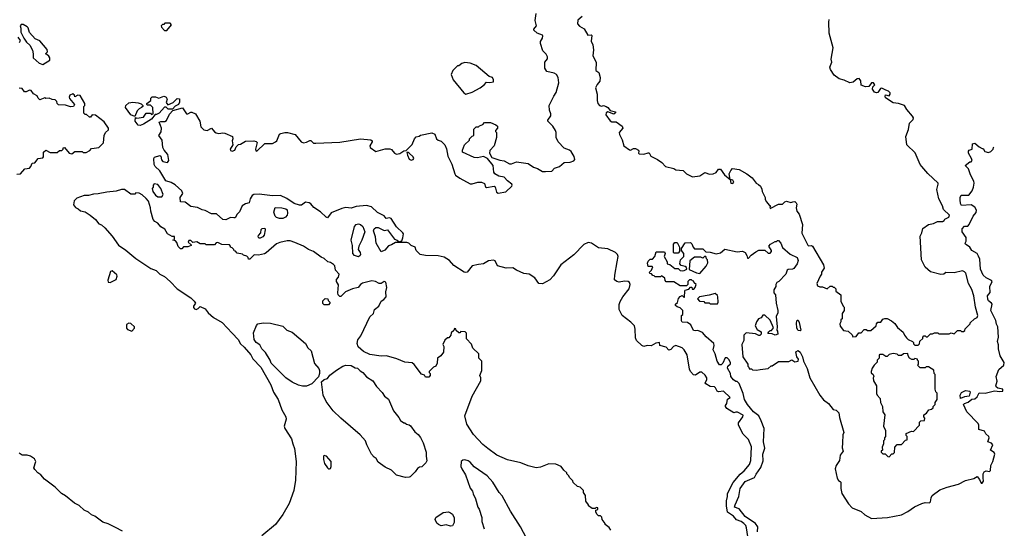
# Model space of a CAD drawing. Extents: x 1861455 to 2058065, y 200073 to 437907.
# Tile 568 of 574: x 2013621 to 2023139, y 406659 to 411575. Entities that reach past the tile are written whole.
import ezdxf

# ---------------------------------------------------------------- set-up
doc = ezdxf.new("R2010")
doc.units = 0

msp = doc.modelspace()

# ---------------------------------------------------------------- linework, layer by layer
at = {"layer": '0CON05XD'}
for points in [[(2015690, 409660), (2015658.4, 409661.6), (2015615, 409641.1), (2015585, 409644.6), (2015525, 409699.6), (2015475, 409698.5), (2015415, 409732.2), (2015385, 409736.2), (2015340.4, 409760.4), (2015275, 409768.2), (2015222.2, 409812.3), (2015175.6, 409815.6), (2015172.5, 409855), (2015198.4, 409895), (2015189.9, 409919.9), (2015125, 409978.5), (2015085, 410001.1), (2015035, 410016.7), (2014975.3, 410115.3), (2014931.9, 410155), (2014921.4, 410175), (2014916.7, 410235), (2014925, 410246), (2014975, 410263.3), (2014985, 410257.5), (2014991.2, 410221.2), (2015004.7, 410204.7), (2015050, 410195), (2015061.9, 410215), (2015053, 410273), (2015017.5, 410315), (2015005, 410340), (2014999.3, 410409.3), (2014966.7, 410455), (2014987.8, 410492.2), (2014990.8, 410525), (2014981.9, 410551.9), (2014970, 410585), (2014985, 410591.2), (2015025, 410592), (2015040.3, 410599.7), (2015068.8, 410661.2), (2015101.7, 410698.3), (2015195, 410723.3), (2015235, 410665.6), (2015246.3, 410663.7), (2015275, 410680.8), (2015285, 410680.8), (2015320, 410665), (2015364, 410595), (2015370.8, 410540.8), (2015401.9, 410511.9), (2015435, 410505.6), (2015475, 410526.7), (2015505, 410490), (2015521.2, 410481.2), (2015545, 410473.8), (2015585, 410481.2), (2015605, 410478), (2015677.5, 410445), (2015682.5, 410425), (2015673.8, 410405), (2015682, 410365), (2015657.1, 410325), (2015660.4, 410310.4), (2015674.6, 410304.6), (2015700, 410315), (2015714.2, 410345.8), (2015735, 410370), (2015755, 410373.3), (2015805, 410400), (2015885, 410403.8), (2015908.3, 410398.3), (2015917, 410387), (2015902, 410325), (2015905, 410307.5), (2015915, 410304), (2015990.5, 410379.5), (2016065, 410378.8), (2016095, 410393.8), (2016105.6, 410404.4), (2016133, 410467), (2016145, 410476), (2016185, 410485.7), (2016210, 410485), (2016285, 410466.2), (2016343.3, 410395), (2016365, 410386.2), (2016395, 410390), (2016425, 410407.5), (2016436.1, 410406.1), (2016462.3, 410382.3), (2016485, 410381.2), (2016715, 410391.2), (2016915, 410424.2), (2017015, 410414), (2017028, 410405), (2017028.1, 410395), (2017006, 410355), (2017008.8, 410338.8), (2017065, 410300), (2017154.1, 410325.9), (2017197.7, 410327.7), (2017215, 410320), (2017245, 410286.2), (2017265, 410276.7), (2017295, 410283.3), (2017335, 410306.7), (2017358.3, 410311.7), (2017415, 410370), (2017437.5, 410425), (2017455, 410442.5), (2017481.7, 410448.3), (2017495, 410460), (2017605, 410480), (2017635, 410470), (2017650, 410425), (2017665, 410410), (2017695, 410400), (2017730, 410365), (2017746.1, 410326.1), (2017759.4, 410255), (2017797.8, 410177.8), (2017828.1, 410085), (2017835, 410071.4), (2017875, 410044.5), (2017975, 409989.1), (2017995, 409988.1), (2018050, 410005), (2018085, 410004.2), (2018115, 409993.3), (2018125, 409960), (2018133.6, 409953.6), (2018207, 409967), (2018218.8, 409958.8), (2018229.3, 409909.3), (2018245, 409897.5), (2018319.5, 409910.5), (2018377.5, 409965), (2018382.5, 409975), (2018377.5, 409985), (2018336.1, 410016.1), (2018305, 410052.5), (2018253, 410063), (2018214, 410084), (2018205, 410100), (2018197.1, 410165), (2018143.2, 410233.2), (2018105, 410252.5), (2018045, 410241.4), (2018013.4, 410243.4), (2017902.5, 410295), (2017900, 410315), (2017920, 410365), (2017968.3, 410411.7), (2017970, 410425), (2017995, 410450), (2018010, 410455), (2018011.7, 410518.3), (2018035, 410540), (2018055, 410540), (2018065, 410550), (2018098.3, 410561.7), (2018115, 410580), (2018171.7, 410581.7), (2018225, 410560), (2018240, 410545), (2018240, 410525), (2018220, 410505), (2018220, 410495), (2018230, 410485), (2018230, 410435), (2018207.5, 410355), (2018165, 410310), (2018162.5, 410285), (2018185, 410242.5), (2018262.5, 410217.5), (2018305, 410210), (2018355, 410182.5), (2018376.7, 410183.3), (2018425, 410200), (2018536.4, 410186.4), (2018588.8, 410148.8), (2018625, 410137.5), (2018675, 410107.5), (2018705, 410106.7), (2018765, 410111.4), (2018791.3, 410138.7), (2018840, 410155), (2018885, 410194.3), (2018942.6, 410197.4), (2018978.3, 410211.7), (2018987.6, 410222.4), (2018982.3, 410252.3), (2018951.3, 410301.3), (2018935, 410314.7), (2018885, 410333.8), (2018827.5, 410395), (2018806.2, 410435), (2018806.7, 410485), (2018800, 410505), (2018773.3, 410545), (2018726.7, 410595), (2018727.5, 410605), (2018753.8, 410645), (2018753.8, 410665), (2018741.7, 410701.7), (2018740, 410745), (2018783.3, 410835), (2018807.7, 410872.3), (2018832.9, 410965), (2018825.8, 411015), (2018808.8, 411045), (2018788.8, 411058.8), (2018717.5, 411075), (2018697.5, 411105), (2018696.2, 411126.2), (2018698.8, 411165), (2018721.7, 411198.3), (2018723.8, 411215), (2018710.3, 411240.3), (2018679.2, 411275), (2018654.4, 411345), (2018654.4, 411365), (2018675, 411398), (2018678, 411418), (2018675, 411425.7), (2018624.3, 411444.3), (2018591.2, 411475), (2018591.2, 411485), (2018617.7, 411515), (2018603.8, 411566.2), (2018613.1, 411635)], [(2019056.7, 411605), (2019015, 411570), (2019013.1, 411535), (2019032.4, 411512.4), (2019076.1, 411486.1), (2019114.2, 411424.2), (2019145, 411430), (2019151.7, 411421.7), (2019146.4, 411366.4), (2019161.2, 411331.2), (2019167.5, 411285), (2019160.9, 411225), (2019194.2, 411164.2), (2019188.9, 411085), (2019220, 411065), (2019231.2, 411015), (2019229.5, 410980.5), (2019202.4, 410947.6), (2019188.4, 410915), (2019202, 410855), (2019202.5, 410792.5), (2019210.4, 410765), (2019225, 410744.3), (2019245, 410740), (2019265.3, 410745.3), (2019291.2, 410735), (2019308, 410725), (2019328.8, 410698.8), (2019380, 410685), (2019380, 410675), (2019365, 410662.5), (2019305, 410683.3), (2019290, 410675), (2019286.2, 410655), (2019327.7, 410597.7), (2019345, 410588.9), (2019388, 410588), (2019446.2, 410545), (2019450, 410525), (2019417.5, 410485), (2019420, 410465), (2019443.9, 410413.9), (2019462, 410355), (2019515, 410316.2), (2019526.7, 410313.3), (2019555, 410330), (2019575, 410328.8), (2019602.5, 410315), (2019607.5, 410305), (2019602.5, 410285), (2019608.3, 410278.3), (2019655, 410276.2), (2019695, 410288.8), (2019705, 410286.7), (2019722.5, 410255), (2019786.7, 410225), (2019827.5, 410195), (2019865, 410156.7), (2019945, 410136.7), (2019965, 410123.3), (2020035, 410116), (2020066.4, 410086.4), (2020125, 410057.5), (2020195, 410066.7), (2020245, 410096.7), (2020290.5, 410080.5), (2020325, 410085.8), (2020352.4, 410097.6), (2020375, 410130), (2020395, 410131.2), (2020435, 410075.7), (2020490, 410030), (2020496.2, 409995), (2020515, 409991.9), (2020525.6, 410004.4), (2020515, 410023.8), (2020490, 410030), (2020478, 410085), (2020495, 410117.5), (2020513, 410137), (2020575, 410127.5), (2020650, 410085), (2020700, 410045), (2020740, 409995), (2020763.6, 409983.6), (2020783.3, 409965), (2020796.4, 409936.4), (2020797.5, 409915), (2020827.5, 409855), (2020828.3, 409838.3), (2020840, 409815), (2020865, 409782.5), (2020880, 409775), (2020872.5, 409765), (2020875, 409750), (2020955, 409792.5), (2020995, 409793.3), (2021016.4, 409813.6), (2021035, 409820), (2021075, 409807.5), (2021095, 409816.2), (2021115, 409816.7), (2021126.4, 409806.4), (2021133, 409793), (2021127.5, 409755), (2021132.5, 409725), (2021156.7, 409695), (2021188.8, 409595), (2021181.8, 409511.8), (2021240, 409395), (2021245, 409390), (2021275, 409392.5), (2021285, 409387.5), (2021392.5, 409205), (2021397.5, 409175), (2021372.5, 409135), (2021372.5, 409115), (2021357.5, 409095), (2021327.5, 409025), (2021333, 409003), (2021355, 408992.5), (2021381.7, 408991.7), (2021425, 408972.5), (2021455, 409000), (2021475, 409000), (2021485, 408990), (2021495, 408990), (2021510, 408975), (2021511.7, 408951.7), (2021560, 408915), (2021560, 408855), (2021580, 408805), (2021590, 408795), (2021590, 408765), (2021572.5, 408735), (2021570, 408685), (2021560, 408675), (2021560, 408655), (2021550, 408635), (2021553, 408613), (2021585, 408570), (2021630, 408565), (2021668.3, 408528.3), (2021675, 408510), (2021708.3, 408511.7), (2021731.7, 408548.3), (2021755, 408550), (2021785, 408580), (2021805, 408580), (2021815, 408570), (2021848.3, 408571.7), (2021900, 408615), (2021903, 408637), (2021915, 408650), (2021945, 408650), (2021965, 408680), (2021985, 408687.5), (2022007, 408687), (2022050, 408665), (2022079.3, 408639.3), (2022105, 408600), (2022160, 408555), (2022172.5, 408525), (2022195, 408500), (2022210, 408485), (2022250, 408465), (2022260, 408455), (2022261.7, 408441.7), (2022275, 408430), (2022305, 408430), (2022318.3, 408441.7), (2022321.7, 408468.3), (2022350, 408495), (2022350, 408505), (2022361.7, 408518.3), (2022375, 408520), (2022385, 408510), (2022395, 408510), (2022425, 408540), (2022445, 408540), (2022465, 408550), (2022495, 408550), (2022505, 408540), (2022605, 408540), (2022625, 408547.5), (2022655, 408540), (2022685, 408570), (2022715, 408570), (2022725, 408560), (2022745, 408560), (2022758.3, 408571.7), (2022761.7, 408588.3), (2022810, 408635), (2022810, 408645), (2022850, 408685), (2022875, 408697.5), (2022883.3, 408715), (2022860.8, 408795), (2022845.8, 408905.8), (2022825.9, 408965.9), (2022793.8, 409025), (2022766.2, 409125), (2022755, 409137.5), (2022735, 409146.7), (2022655, 409128), (2022575, 409132.5)], [(2022575, 409132.5), (2022555, 409116.7), (2022525, 409111.2), (2022425, 409136.7), (2022375, 409182.5), (2022338.8, 409255), (2022326.1, 409483.9), (2022341.2, 409515), (2022351.7, 409558.3), (2022405, 409596.2), (2022453.9, 409606.1), (2022493, 409623), (2022540, 409625), (2022556.4, 409633.6), (2022565, 409647.5), (2022602.5, 409665), (2022610, 409685), (2022551.2, 409741.2), (2022540.8, 409775), (2022504.5, 409845), (2022485.8, 409934.2), (2022500.5, 409985), (2022498.4, 409995), (2022399.1, 410089.1), (2022341.2, 410155), (2022325.8, 410175.8), (2022277.3, 410287.3), (2022196.7, 410365), (2022187.5, 410445), (2022213.3, 410515), (2022222.5, 410575), (2022258.8, 410611.2), (2022260, 410625), (2022252.1, 410642.1), (2022197, 410707), (2022173.8, 410745), (2022115, 410764.2), (2022065, 410770), (2021990.7, 410820.7), (2021986.7, 410835), (2021991.2, 410848.8), (2022025, 410840), (2022035, 410853.8), (2022035, 410867.1), (2022019.4, 410885), (2021992.7, 410892.7), (2021955, 410914.3), (2021941.3, 410908.7), (2021915, 410872), (2021905, 410869.2), (2021885, 410876), (2021865.8, 410905), (2021868.8, 410925), (2021888, 410945), (2021875, 410964), (2021855, 410963.8), (2021829.5, 410930.5), (2021797.3, 410927.3), (2021755, 410943.3), (2021752, 410985), (2021735, 411006), (2021715, 411002.5), (2021677.8, 410972.2), (2021645, 410965.7), (2021591.2, 410991.2), (2021544, 411004), (2021495, 411039.2), (2021457.5, 411095), (2021451.2, 411115), (2021472.6, 411165), (2021466.7, 411195), (2021483.7, 411303.7), (2021445.7, 411445), (2021442.6, 411552.6), (2021444.6, 411575.4)], [(2013845, 411142.5), (2013912.5, 411185), (2013911.2, 411205), (2013901.7, 411221.7), (2013885, 411240), (2013870, 411245), (2013890, 411265), (2013887, 411287), (2013815, 411370), (2013770.7, 411390.7), (2013715, 411450), (2013702.5, 411495), (2013693.3, 411505), (2013655, 411528.8), (2013635, 411530), (2013626.7, 411515), (2013633, 411493), (2013633, 411453), (2013660, 411395), (2013687, 411357), (2013718.3, 411328.3), (2013745, 411280), (2013752.5, 411245), (2013750, 411205), (2013810, 411155), (2013845, 411142.5)], [(2015045, 411470), (2015090, 411525), (2015075, 411540), (2015025, 411540), (2015015, 411530), (2015001.7, 411528.3), (2014990, 411515), (2014991.7, 411501.7), (2015021.7, 411471.7), (2015045, 411470)], [(2013620, 411355), (2013630, 411375), (2013607.5, 411405)], [(2017935, 410853.8), (2017995, 410873.8), (2018073.6, 410916.4), (2018112.5, 410945), (2018135, 410970), (2018165, 410967.5), (2018200, 410975), (2018202.5, 410995), (2018190, 411015), (2018160, 411025), (2018035, 411133.3), (2017976.4, 411156.4), (2017925, 411162.5), (2017895, 411152.5), (2017865, 411130), (2017851.7, 411128.3), (2017807.5, 411085), (2017793.3, 411045), (2017810, 410995), (2017915, 410867.5), (2017935, 410853.8)], [(2013595, 410082.5), (2013630, 410085), (2013670, 410135), (2013715, 410140), (2013730, 410155), (2013741.7, 410188.3), (2013768.3, 410191.7), (2013800, 410235), (2013845, 410240), (2013851.7, 410248.3), (2013852.5, 410295), (2013875, 410312.5), (2013915, 410290), (2013985, 410290), (2014005, 410310), (2014028.3, 410311.7), (2014040, 410325), (2014040, 410335), (2014055, 410340), (2014100, 410285), (2014125, 410280), (2014155, 410300), (2014225, 410300), (2014235, 410290), (2014265, 410290), (2014299.3, 410310.7), (2014315, 410330), (2014341.7, 410331.7), (2014385, 410340), (2014430, 410385), (2014437.5, 410455), (2014450, 410485), (2014478.3, 410511.7), (2014480, 410525), (2014436.4, 410586.4), (2014355, 410653.3), (2014323, 410657), (2014306.4, 410633.6), (2014295, 410632.5), (2014268.3, 410658.3), (2014255, 410660), (2014241.7, 410671.7), (2014240, 410735), (2014250, 410745), (2014250, 410765), (2014205, 410840.8), (2014184.2, 410845.8), (2014155, 410830), (2014150, 410845), (2014135, 410857.5), (2014107.5, 410845), (2014100, 410825), (2014103.3, 410813.3), (2014152.5, 410755), (2014140, 410735), (2014113.6, 410733.6), (2014065, 410750), (2013995, 410752.5), (2013982.5, 410765), (2013981.2, 410785), (2013965, 410799.2), (2013935, 410803.3), (2013905, 410817.5), (2013875, 410812.5), (2013865, 410820), (2013815, 410800), (2013800, 410815), (2013789.3, 410839.3), (2013755, 410860), (2013731.7, 410891.7), (2013715, 410892.5), (2013685, 410877.5), (2013668.3, 410878.3), (2013645, 410910), (2013615, 410912.5)], [(2014785, 410552.5), (2014765, 410556.2), (2014736.7, 410595), (2014741.7, 410628.3), (2014755, 410622.5), (2014817, 410633), (2014845, 410670), (2014885, 410670), (2014895, 410660), (2014910, 410665), (2014907, 410727), (2014885, 410750), (2014855, 410750), (2014850, 410755), (2014850, 410765), (2014890, 410795), (2014890, 410815), (2014901.7, 410828.3), (2014935, 410830), (2014965, 410817.5), (2015015, 410836.7), (2015025, 410832.5), (2015037.5, 410825), (2015046.4, 410806.4), (2015037.5, 410775), (2015052.5, 410752.5), (2015106.2, 410773.8), (2015145, 410812.5), (2015165, 410810), (2015167, 410777), (2015157.5, 410755), (2015125, 410740), (2015098.3, 410711.7), (2015055, 410710), (2015038.3, 410728.3), (2015021.7, 410728.3), (2014969.3, 410670.7), (2014945, 410657.5), (2014931.7, 410658.3), (2014896.1, 410613.9), (2014817.5, 410565), (2014785, 410552.5)], [(2014735, 410640), (2014696.7, 410655), (2014644, 410725), (2014647.5, 410745), (2014675, 410770), (2014715, 410776.7), (2014765, 410772.5), (2014795, 410762.5), (2014810, 410745), (2014810, 410735), (2014800, 410725), (2014775, 410712.5), (2014757.5, 410695), (2014735, 410640)], [(2020737.7, 409332.3), (2020765, 409346.7), (2020825, 409347.5), (2020855, 409320), (2020875, 409320), (2020887, 409333), (2020887.5, 409345), (2020863, 409387), (2020880, 409405), (2020925, 409430), (2020938.3, 409431.7), (2020945, 409440), (2020955, 409440), (2020980, 409415), (2020993.6, 409373.6), (2021069.3, 409309.3), (2021135, 409277.5), (2021146, 409246), (2021138, 409215), (2021105, 409170), (2021093, 409163), (2021048.3, 409161.7), (2021040, 409155), (2021027.5, 409115), (2020960, 409045), (2020940, 409035), (2020930, 409015), (2020930, 408995), (2020910, 408965), (2020910, 408935), (2020927.5, 408915), (2020933.3, 408835), (2020950, 408765), (2020949.3, 408740.7), (2020933.3, 408705), (2020942.5, 408605), (2020940, 408575), (2020946.7, 408565), (2020950, 408535), (2020925, 408527.5), (2020895, 408540), (2020851.7, 408541.7), (2020861.7, 408558.3), (2020875, 408570), (2020888.3, 408571.7), (2020907, 408597), (2020875, 408670), (2020825, 408720), (2020805, 408720), (2020790, 408695), (2020762.5, 408685), (2020743.3, 408655), (2020730, 408615), (2020750.7, 408580.7), (2020789.3, 408559.3), (2020790, 408535), (2020777, 408523), (2020765, 408522.5), (2020735, 408537.5), (2020645, 408550), (2020620, 408525), (2020620, 408475), (2020602.5, 408435), (2020610, 408315), (2020660, 408245), (2020660, 408225), (2020670, 408215), (2020671.7, 408201.7), (2020695, 408200), (2020705, 408190), (2020745, 408187.5), (2020780, 408195), (2020857, 408203), (2020885, 408230), (2020895, 408230), (2020955, 408270), (2021055, 408272.5), (2021085, 408287.5), (2021115, 408267.8), (2021146.6, 408273.4), (2021150.8, 408295), (2021134, 408315), (2021122.5, 408365), (2021145, 408377.5), (2021165, 408362.5), (2021188.8, 408315), (2021196.7, 408275), (2021234, 408205), (2021257.5, 408115), (2021356, 407945), (2021389.6, 407899.6), (2021438.8, 407865), (2021485, 407807.5), (2021515, 407800), (2021538.8, 407775), (2021545, 407730), (2021586.7, 407585), (2021578.3, 407561.7), (2021573.9, 407483.9), (2021573, 407437), (2021580, 407405), (2021553.3, 407365), (2021546.7, 407315), (2021513.8, 407266.2), (2021504.3, 407235), (2021522.5, 407145), (2021535, 407120), (2021551.7, 407111.7), (2021560, 407105), (2021557.5, 407045), (2021567.5, 406995), (2021634.2, 406895), (2021668.3, 406858.3), (2021755, 406820.6), (2021790, 406790), (2021855, 406753.8), (2022010, 406765), (2022145, 406790), (2022205, 406820), (2022272.1, 406867.9), (2022340.6, 406899.4), (2022375, 406910), (2022416.2, 406905), (2022426.9, 406915), (2022431.4, 406955), (2022443.1, 406975), (2022515, 407032.2), (2022585, 407058.2), (2022695, 407086.9), (2022765, 407121.9), (2022845, 407140), (2022875, 407160), (2022899.5, 407129.5), (2022915, 407096.7), (2022925, 407094), (2022938.1, 407115), (2022934.5, 407145.5), (2022933.8, 407185), (2022945, 407204.2), (2022965, 407214.3), (2022995, 407208), (2023005, 407217.5), (2023008.2, 407265), (2023027.7, 407305), (2023046.1, 407375), (2023040.6, 407390.6), (2023005.8, 407415), (2023027.6, 407465), (2023015, 407481.6), (2022981.1, 407495), (2022993.3, 407535), (2022990.7, 407545), (2022961.6, 407571.6), (2022947.1, 407597.1), (2022891.2, 407615), (2022892, 407655), (2022885, 407673.3), (2022776, 407785), (2022744.2, 407855), (2022753.3, 407865), (2022790.9, 407879.1), (2022823.4, 407906.6), (2022855, 407910.8), (2022875, 407930.4), (2022895, 407967.7), (2022955, 407963.8), (2023045, 407988.1), (2023095, 407980), (2023125.3, 407984.7), (2023124.2, 408005), (2023075, 408014.3), (2023061.4, 408025), (2023057.8, 408035), (2023071.1, 408081.1), (2023061.4, 408125), (2023087.5, 408195), (2023135.6, 408234.4), (2023138.8, 408261.2), (2023099.4, 408325), (2023083.9, 408395), (2023082.6, 408432.6), (2023071.5, 408465), (2023083.1, 408505), (2023077.3, 408605), (2023063.2, 408633.2), (2023057.7, 408667.7), (2023008.2, 408765), (2023022.5, 408825), (2023016.2, 408836.2), (2022986.6, 408856.6), (2022978.2, 408875), (2022975.6, 408905), (2023001.7, 408938.3), (2022998.9, 408995), (2023021.2, 409045), (2023015.8, 409055.8), (2022965, 409079.2), (2022935.8, 409105), (2022907.5, 409165), (2022900.7, 409260.7), (2022890.7, 409290.7), (2022875.9, 409315.9), (2022823.6, 409343.6), (2022807, 409377), (2022763.3, 409405), (2022760, 409415), (2022770, 409435), (2022769.3, 409469.3), (2022730, 409525), (2022730, 409555), (2022755, 409580), (2022785, 409580), (2022800, 409595), (2022837.5, 409675), (2022867.7, 409712.3), (2022870, 409735), (2022855, 409762.5), (2022817, 409787), (2022725, 409780), (2022715, 409800), (2022711.2, 409835), (2022711.2, 409855), (2022720.7, 409879.3), (2022795, 409880), (2022828.8, 409921.2), (2022840, 409955), (2022846.2, 409995), (2022843.3, 410015), (2022813.3, 410075), (2022793.3, 410135), (2022760, 410165), (2022805, 410200), (2022818.3, 410201.7), (2022827, 410213), (2022822.5, 410235), (2022793.8, 410285), (2022793.3, 410305), (2022800, 410315), (2022826.7, 410323.3), (2022830, 410375), (2022855, 410382.5), (2022895, 410347.5), (2022925, 410330), (2022935, 410330), (2022951.7, 410301.7), (2022985, 410290), (2023009.3, 410300.7), (2023030, 410325), (2023035, 410340), (2023038.5, 410343.6)], [(2017405, 410216.2), (2017425, 410223.3), (2017430.8, 410235), (2017425, 410250.8), (2017385, 410286.2), (2017375, 410292.5), (2017365, 410290), (2017368.8, 410265), (2017386, 410226), (2017405, 410216.2)], [(2019335, 406640), (2019318.3, 406668.3), (2019280, 406695), (2019280, 406705), (2019252.5, 406745), (2019248.3, 406768.3), (2019235, 406780), (2019215, 406780), (2019201.7, 406791.7), (2019190, 406815), (2019190, 406835), (2019208.3, 406841.7), (2019208.3, 406858.3), (2019195, 406860), (2019185, 406850), (2019155, 406850), (2019120, 406875), (2019120, 406885), (2019093, 406923), (2019090, 406975), (2019070, 407005), (2019070, 407025), (2019038.3, 407058.3), (2019011.7, 407061.7), (2018971.7, 407101.7), (2018968.3, 407118.3), (2018935, 407150), (2018930, 407165), (2018910, 407185), (2018910, 407195), (2018880.7, 407220.7), (2018856.1, 407256.1), (2018805, 407280), (2018735, 407282.5), (2018655, 407250), (2018615, 407243.3), (2018535, 407263.3), (2018465, 407293.3), (2018335, 407321.2), (2018235, 407366.7), (2018145, 407430), (2018098.3, 407468.3), (2018006.4, 407566.4), (2017942.5, 407665), (2017923.3, 407745), (2017993.8, 407935), (2018077.5, 408085), (2018077.5, 408115), (2018070, 408135), (2018090, 408185), (2018090, 408275), (2018060, 408305), (2018060, 408345), (2018001.7, 408401.7), (2017988.3, 408438.3), (2017941.7, 408491.7), (2017940, 408545), (2017928.3, 408558.3), (2017885, 408560), (2017875, 408550), (2017865, 408550), (2017841.7, 408571.7), (2017838.3, 408588.3), (2017825, 408590), (2017818.3, 408571.7), (2017791.7, 408548.3), (2017790, 408525), (2017768.3, 408501.7), (2017755, 408500), (2017731.7, 408478.3), (2017712.5, 408435), (2017720, 408415), (2017717, 408363), (2017693, 408327), (2017660, 408305), (2017656.7, 408255), (2017643, 408227), (2017620, 408215), (2017580, 408175), (2017580, 408165), (2017590, 408155), (2017590, 408135), (2017575, 408120), (2017545, 408120), (2017535, 408140), (2017505, 408150), (2017435, 408242.5), (2017415, 408260), (2017345, 408266), (2017268.3, 408298.3), (2017166.1, 408326.1), (2017115, 408322), (2017005, 408340), (2016945, 408367.5), (2016892.3, 408412.3), (2016884, 408445), (2016890.8, 408479.2), (2016919.7, 408520.3), (2017006.4, 408703.6), (2017042.5, 408735), (2017052.5, 408775), (2017092.3, 408807.7), (2017113.8, 408855), (2017140, 408870), (2017162.5, 408895), (2017161.2, 408945), (2017170.8, 408985), (2017159.5, 409039.5), (2017145, 409043.8), (2017115, 409026.7), (2017095, 409026.7), (2017060, 409045), (2017025, 409052.5), (2016935, 409028), (2016914.3, 409015.7), (2016892.5, 408985), (2016837.7, 408972.3), (2016770, 408945), (2016725, 408900), (2016715, 408900), (2016700, 408915), (2016697.5, 408935), (2016701.7, 409011.7), (2016682.5, 409045), (2016683.3, 409065), (2016703.6, 409086.4), (2016708.8, 409115), (2016673.3, 409155), (2016667.5, 409195), (2016655, 409207.5), (2016625, 409227.5), (2016600, 409235), (2016565, 409267.5), (2016535, 409280), (2016460, 409335), (2016413, 409353), (2016365, 409387.5), (2016281.7, 409421.7), (2016235, 409437.5), (2016207, 409437), (2016135, 409422.5), (2016105, 409410), (2016005, 409322.5), (2015987, 409313), (2015929.3, 409300.7), (2015888.3, 409301.7), (2015845, 409260), (2015831.7, 409261.7), (2015830, 409275), (2015818.3, 409288.3), (2015785, 409300), (2015775, 409310), (2015725, 409320), (2015708.3, 409338.3), (2015695, 409340), (2015690, 409355), (2015675, 409370), (2015660, 409375), (2015660, 409385), (2015648.3, 409398.3), (2015575, 409402.5), (2015535, 409420), (2015521.7, 409418.3), (2015505, 409400), (2015425, 409400), (2015415, 409410), (2015365, 409410), (2015335, 409427.5), (2015295, 409420), (2015275, 409440), (2015255, 409440), (2015250, 409425), (2015278.3, 409398.3), (2015278.3, 409391.7), (2015245, 409380), (2015205, 409380), (2015188.3, 409361.7), (2015175, 409360), (2015151.7, 409381.7), (2015141.7, 409421.7), (2015128.3, 409438.3), (2015100, 409445), (2015118.3, 409451.7), (2015118.3, 409478.3), (2015095, 409480), (2015050, 409505), (2015025, 409550), (2014985, 409572.5), (2014955, 409607.5), (2014927.5, 409625), (2014910, 409645), (2014887.5, 409725), (2014887, 409757), (2014865, 409820), (2014845, 409847.5), (2014805, 409882.5), (2014775, 409897.5), (2014745, 409900), (2014735, 409890), (2014695, 409890), (2014633, 409933), (2014605, 409933.3), (2014555, 409918.8), (2014465, 409908.8), (2014379.5, 409890.5), (2014335, 409890), (2014286.4, 409876.4), (2014245, 409876.2), (2014175, 409850), (2014147.5, 409825), (2014140, 409785), (2014160.7, 409760.7), (2014185, 409747.5), (2014208.3, 409728.3), (2014255, 409717.5), (2014302.5, 409685), (2014355, 409642.5), (2014385, 409602.5), (2014410.7, 409590.7), (2014445, 409563.3), (2014515, 409482.5), (2014575, 409395.8), (2014646.8, 409346.8), (2014745, 409266.2), (2014890.3, 409170.3), (2014939.7, 409149.7), (2014975, 409116.2), (2015021.4, 409091.4), (2015075.7, 409045.7), (2015145, 408972.2), (2015275, 408886), (2015308, 408855), (2015320, 408835), (2015300.8, 408805), (2015302.1, 408792.1), (2015311.2, 408781.2), (2015326.4, 408773.6), (2015345, 408782.5), (2015365, 408802.5), (2015415, 408781.2), (2015442.5, 408742.5), (2015495.9, 408695.9), (2015578.3, 408648.3), (2015675, 408546.2), (2015733.8, 408485), (2015755, 408443.3), (2015790.9, 408410.9), (2015856.2, 408335), (2015876.1, 408296.1), (2015951.2, 408215), (2016050, 408045), (2016074.2, 407975), (2016119.2, 407905), (2016156.2, 407805), (2016194.2, 407735), (2016198, 407715), (2016176.2, 407645), (2016183.8, 407625), (2016250, 407525), (2016260, 407475), (2016279.2, 407429.2), (2016294, 407305), (2016288, 407125), (2016270, 407025), (2016227.5, 406897.5), (2016165, 406793.3), (2016093, 406697), (2015963, 406587)], [(2014995, 409863.3), (2015008.8, 409885), (2014986.7, 409945), (2014955, 409982.5), (2014921.7, 409988.3), (2014910, 409975), (2014910, 409955), (2014902.5, 409945), (2014906.7, 409915), (2014935, 409877.5), (2014955, 409863.3), (2014995, 409863.3)], [(2020659.1, 406580.9), (2020647.9, 406665), (2020640.4, 406685), (2020620.5, 406705), (2020595, 406724.4), (2020551.1, 406741.1), (2020520, 406775), (2020464.4, 406815), (2020453.5, 406875), (2020453.8, 406925), (2020461.9, 406965), (2020464, 406995), (2020517.3, 407102.7), (2020585, 407183.1), (2020624.3, 407215), (2020675.5, 407274.5), (2020690, 407315), (2020695.8, 407445.8), (2020666.1, 407516.1), (2020615, 407567.5), (2020570, 407655), (2020570.5, 407679.5), (2020612.5, 407735), (2020615, 407752.5), (2020560.8, 407780.8), (2020545, 407782.3), (2020524.1, 407774.1), (2020457.3, 407817.3), (2020443.8, 407835), (2020444, 407845), (2020456.1, 407863.9), (2020463.8, 407906.2), (2020488.8, 407925), (2020425, 407984.5), (2020375, 407978.1), (2020364.6, 407984.6), (2020347.8, 408017.8), (2020336.6, 408026.6), (2020295, 408031.2), (2020252.5, 408055), (2020247.5, 408065), (2020262.2, 408095), (2020262.9, 408115), (2020247.7, 408137.7), (2020215, 408166.9), (2020195, 408167.1), (2020155, 408140.8), (2020135, 408144), (2020105.9, 408175.9), (2020095.9, 408195.9), (2020074, 408335), (2020045, 408383.8), (2020025, 408403.8), (2019965, 408425.6), (2019942, 408415), (2019915, 408386.2), (2019895, 408381.2), (2019868.9, 408408.9), (2019810, 408425), (2019806.2, 408456.2), (2019771.4, 408448.6), (2019725, 408423.3), (2019685, 408425.8), (2019655, 408416), (2019635, 408425.8), (2019583.1, 408475), (2019575, 408500), (2019572.2, 408585), (2019563.1, 408615), (2019530.2, 408650.2), (2019446.2, 408716.2), (2019415.6, 408775), (2019416.6, 408823.4), (2019425, 408850), (2019452.8, 408897.2), (2019512.5, 408975), (2019521.4, 409015), (2019516, 409035), (2019504.1, 409044.1), (2019467.3, 409047.3), (2019415, 409039.2), (2019393.2, 409043.2), (2019371.7, 409061.7), (2019372.9, 409105), (2019396.8, 409233.2), (2019406, 409285), (2019398.8, 409305), (2019380, 409325), (2019305, 409360), (2019215, 409370), (2019148.8, 409415), (2019115, 409421.9), (2019075, 409401.9), (2018977.7, 409302.3), (2018852.5, 409205), (2018779.8, 409100.2), (2018745, 409060.8), (2018675, 409021.2), (2018640, 409025), (2018601.2, 409081.2), (2018546.9, 409116.9), (2018495, 409123.1), (2018423.8, 409155), (2018387.9, 409177.9), (2018325, 409174.4), (2018240, 409195), (2018216.7, 409245), (2018200.7, 409250.7), (2018154.1, 409245.9), (2018105, 409213.8), (2018055, 409210), (2017995, 409196), (2017945.4, 409134.6), (2017935, 409130), (2017916.5, 409133.5), (2017817.9, 409197.9), (2017775, 409249.1), (2017725, 409280.4), (2017665, 409293.8), (2017545, 409294.7), (2017491.4, 409305), (2017453.7, 409343.6), (2017443.5, 409375), (2017403.9, 409393.9), (2017383.3, 409415), (2017365, 409422), (2017255, 409422.5), (2017215, 409397.5), (2017185, 409390), (2017152.3, 409347.7), (2017115, 409332.5), (2017066, 409415), (2017060.5, 409475), (2017042.2, 409535), (2017047.8, 409552.2), (2017062.5, 409565), (2017087.3, 409567.3), (2017145, 409537.5), (2017175, 409542.5), (2017244.3, 409454.3), (2017270, 409445), (2017288.3, 409428.3), (2017313.9, 409436.1), (2017323.8, 409466.2), (2017330, 409505), (2017326, 409515), (2017264.2, 409574.2), (2017213, 409653), (2017195, 409660), (2017165, 409653.3), (2017145, 409678.8), (2017080.9, 409710.9), (2017023.3, 409765), (2016975, 409780), (2016875, 409768.6), (2016825, 409753.1), (2016775, 409758.9), (2016735, 409751.1), (2016630.6, 409709.4), (2016595, 409660), (2016582.5, 409665), (2016529.1, 409719.1), (2016465, 409760.5), (2016435, 409796), (2016420, 409805), (2016385, 409810), (2016345, 409782.5), (2016325, 409781.4), (2016275, 409797.5), (2016205, 409845.6), (2016143.6, 409876.4), (2016065, 409871.2), (2015935, 409889.4), (2015885, 409885.7), (2015868.8, 409875), (2015850, 409845), (2015840, 409805), (2015805, 409796.7), (2015773, 409777), (2015745, 409717.5), (2015723.3, 409695), (2015705, 409660), (2015690, 409660)], [(2016133.1, 409653.1), (2016105, 409662.5), (2016091.2, 409675), (2016078, 409715), (2016089.3, 409760.7), (2016155, 409758), (2016195, 409746.7), (2016206.7, 409736.7), (2016211.1, 409705), (2016206.7, 409685), (2016189.2, 409665), (2016165, 409653.8), (2016133.1, 409653.1)], [(2015945, 409463.2), (2015933.8, 409465), (2015925.9, 409475.9), (2015930.2, 409489.8), (2015953.3, 409515), (2015955, 409546.2), (2015965, 409557.8), (2015989.5, 409559.5), (2015995.5, 409545.5), (2015985, 409493.8), (2015971.9, 409475), (2015945, 409463.2)], [(2016895, 409283.1), (2016858, 409295), (2016840, 409315), (2016838.6, 409391.4), (2016826.5, 409445), (2016858.2, 409575), (2016875, 409596.1), (2016895, 409601.1), (2016915, 409594.7), (2016937.7, 409575), (2016957.1, 409525), (2016928.6, 409445), (2016898.1, 409385), (2016894.3, 409354.3), (2016912.9, 409325), (2016915.5, 409305), (2016913.1, 409295), (2016895, 409283.1)], [(2020752.9, 406625), (2020756.7, 406675), (2020734.5, 406704.5), (2020635, 406774.5), (2020577.1, 406847.1), (2020532, 406865), (2020535.8, 406885), (2020572.9, 406965), (2020585.8, 407045), (2020635, 407110.8), (2020725, 407148.8), (2020741.2, 407181.2), (2020783.8, 407246.2), (2020808.3, 407311.7), (2020805.5, 407374.5), (2020823.8, 407435), (2020812.2, 407495), (2020817.5, 407625), (2020789.1, 407699.1), (2020765.6, 407745.6), (2020714.5, 407784.5), (2020655.7, 407855), (2020628.6, 407905), (2020613.2, 407963.2), (2020575, 408060), (2020557, 408077), (2020545, 408077.5), (2020520, 408095), (2020493.8, 408125), (2020492.5, 408155), (2020463, 408207), (2020467.5, 408225), (2020491.7, 408248.3), (2020491.7, 408261.7), (2020475, 408290), (2020458.3, 408308.3), (2020441.7, 408308.3), (2020417.5, 408255), (2020401.7, 408238.3), (2020385, 408240), (2020362.5, 408275), (2020342.5, 408345), (2020323.3, 408385), (2020333.3, 408425), (2020330, 408445), (2020258.3, 408508.3), (2020220.7, 408550.7), (2020175, 408572.5), (2020155, 408567.5), (2020135, 408572.5), (2020110, 408625), (2020077, 408647), (2020025, 408652.5), (2020017.5, 408665), (2020020, 408675), (2020020, 408715), (2020030, 408725), (2020032.5, 408745), (2020030, 408765), (2020005, 408790), (2019975, 408800), (2019961.7, 408811.7), (2019960, 408825), (2019978.3, 408841.7), (2019988.3, 408881.7), (2020005, 408900), (2020025, 408910), (2020041.7, 408891.7), (2020048.3, 408891.7), (2020050, 408955), (2020055, 408960), (2020088.3, 408971.7), (2020105, 408990), (2020118.3, 408988.3), (2020121.7, 408971.7), (2020138.3, 408971.7), (2020150, 408985), (2020160, 409015), (2020141.7, 409031.7), (2020138.3, 409048.3), (2020125, 409050), (2020115, 409060), (2020095, 409060), (2020080, 409045), (2020080, 409015), (2020068.3, 409001.7), (2020005, 409002.5), (2019945, 409040), (2019871.7, 409041.7), (2019860, 409055), (2019858.3, 409078.3), (2019825, 409100), (2019815, 409090), (2019765, 409090), (2019755, 409100), (2019741.7, 409101.7), (2019728.3, 409118.3), (2019711.7, 409121.7), (2019710, 409135), (2019730, 409155), (2019740, 409185), (2019735, 409190), (2019695, 409190), (2019688.3, 409221.7), (2019695, 409240), (2019715, 409260), (2019738.3, 409261.7), (2019760, 409285), (2019775, 409330), (2019855, 409330), (2019860, 409315), (2019852.5, 409285), (2019880, 409235), (2019880, 409215), (2019905, 409210), (2019955, 409170), (2019985, 409170), (2020005, 409150), (2020025, 409147.5), (2020045, 409150), (2020070, 409165), (2020068.3, 409178.3), (2020055, 409190), (2020015, 409200), (2020002.5, 409215), (2020010, 409255), (2020040, 409285), (2020040, 409315), (2020020, 409345), (2020020, 409365), (2020053, 409417), (2020105, 409420), (2020118.3, 409408.3), (2020130, 409375), (2020145, 409360), (2020225, 409360), (2020255, 409330), (2020295, 409327.5), (2020355, 409312.5), (2020395, 409322.5), (2020436.4, 409356.4), (2020555, 409330), (2020609.3, 409339.3), (2020632.5, 409325), (2020650, 409295), (2020655, 409270), (2020665, 409270), (2020690.7, 409299.3), (2020737.7, 409332.3)], [(2019985, 409320), (2019945, 409320), (2019940, 409325), (2019940, 409405), (2019955, 409420), (2019975, 409420), (2020000, 409375), (2020000, 409335), (2019985, 409320)], [(2020195, 409122.5), (2020256.1, 409193.9), (2020272.5, 409225), (2020270, 409255), (2020260, 409265), (2020258.3, 409278.3), (2020245, 409290), (2020225, 409270), (2020205, 409280), (2020145, 409280), (2020100, 409245), (2020091.7, 409161.7), (2020165, 409127.5), (2020195, 409122.5)], [(2014495, 409033.8), (2014553.3, 409065), (2014563.8, 409095), (2014559.5, 409109.5), (2014515, 409148.8), (2014499.3, 409140.7), (2014471.7, 409058.3), (2014475, 409037.5), (2014495, 409033.8)], [(2016605, 408820), (2016565, 408820), (2016553, 408833), (2016553, 408857), (2016575, 408880), (2016598.3, 408878.3), (2016601.7, 408861.7), (2016620, 408845), (2016620, 408835), (2016605, 408820)], [(2020365, 408830), (2020372.5, 408845), (2020370, 408895), (2020365, 408910), (2020345, 408930), (2020285, 408912.5), (2020193, 408897), (2020172.5, 408877.5), (2020193, 408853), (2020235, 408850), (2020245, 408840), (2020285, 408840), (2020295, 408830), (2020365, 408830)], [(2014705, 408564.3), (2014730, 408595), (2014730, 408605), (2014695, 408640), (2014675, 408642.5), (2014655, 408627.5), (2014652.7, 408592.7), (2014662, 408582), (2014705, 408564.3)], [(2016355, 408032), (2016315, 408042), (2016255, 408071.2), (2016193.3, 408115), (2016052.5, 408255), (2016042.5, 408285), (2015998.3, 408358.3), (2015962.7, 408392.7), (2015941.7, 408431.7), (2015906.7, 408455), (2015886.7, 408485), (2015880.7, 408549.3), (2015909.3, 408620.7), (2015922.5, 408635), (2015975, 408646.7), (2016045, 408642.5), (2016165, 408612.5), (2016203.9, 408573.9), (2016256.4, 408556.4), (2016383.3, 408445), (2016407.5, 408405), (2016437.5, 408375), (2016472.3, 408252.3), (2016512.5, 408205), (2016520, 408185), (2016520, 408155), (2016508.3, 408121.7), (2016445, 408056.7), (2016395, 408033.8), (2016355, 408032)], [(2021165, 408567.5), (2021145, 408570), (2021133.3, 408595), (2021130, 408645), (2021135, 408670), (2021145, 408670), (2021155, 408647.5), (2021172.5, 408575), (2021165, 408567.5)], [(2022025, 407350), (2022051.7, 407378.3), (2022065, 407380), (2022078.3, 407391.7), (2022080, 407445), (2022101.7, 407468.3), (2022145, 407470), (2022185, 407510), (2022200, 407515), (2022200, 407545), (2022190, 407555), (2022190, 407575), (2022243, 407597), (2022260, 407595), (2022320, 407655), (2022320, 407685), (2022331.7, 407698.3), (2022368.3, 407701.7), (2022370, 407725), (2022360, 407735), (2022360, 407755), (2022388.3, 407771.7), (2022410, 407805), (2022435, 407810), (2022450, 407825), (2022450, 407835), (2022470, 407855), (2022470, 407875), (2022490, 407905), (2022490, 407965), (2022478.3, 407978.3), (2022470, 408005), (2022470, 408145), (2022460, 408155), (2022458.3, 408188.3), (2022405, 408220), (2022385, 408220), (2022375, 408210), (2022325, 408210), (2022300, 408235), (2022310, 408245), (2022310, 408275), (2022300, 408285), (2022300, 408295), (2022275, 408300), (2022265, 408290), (2022245, 408290), (2022223.3, 408303.3), (2022210, 408325), (2022205, 408350), (2022163, 408347), (2022145, 408330), (2022115, 408330), (2022101.7, 408341.7), (2022065, 408347.5), (2022025, 408340), (2022005, 408320), (2021995, 408320), (2021965, 408340), (2021935, 408340), (2021930, 408335), (2021930, 408305), (2021910, 408285), (2021910, 408265), (2021880, 408235), (2021863, 408207), (2021852.5, 408175), (2021853, 408163), (2021870, 408145), (2021877.5, 408125), (2021872.5, 408115), (2021873.6, 408083.6), (2021902.5, 408035), (2021903, 407963), (2021910, 407945), (2021937.5, 407915), (2021942.5, 407875), (2021962.5, 407835), (2021963.6, 407783.6), (2021982.5, 407755), (2021972.5, 407645), (2021990, 407605), (2021990, 407545), (2021980, 407535), (2021980, 407515), (2021970, 407505), (2021970, 407475), (2021957.5, 407445), (2021960, 407415), (2021950, 407405), (2021950, 407395), (2021965, 407380), (2021988.3, 407378.3), (2022011.7, 407351.7), (2022025, 407350)], [(2017351.7, 407151.7), (2017265, 407173.8), (2017215, 407222.5), (2017155, 407250), (2017087, 407297), (2017067.5, 407335), (2017047, 407347), (2017022.5, 407375), (2016976.7, 407465), (2016963.3, 407505), (2016913.3, 407563.3), (2016725, 407723.3), (2016650, 407795), (2016583.3, 407885), (2016553.3, 407945), (2016540, 408075), (2016563, 408097), (2016595, 408107.5), (2016620.5, 408139.5), (2016685, 408188.8), (2016745, 408226), (2016775, 408236), (2016825, 408232.5), (2016865, 408211.4), (2016887.2, 408207.2), (2016911.5, 408181.5), (2016938, 408165), (2016975, 408122), (2017035, 408083.8), (2017070.6, 408030.6), (2017125, 407972.5), (2017147.3, 407937.3), (2017187.3, 407907.3), (2017233.3, 407795), (2017285, 407730), (2017300.7, 407700.7), (2017335, 407680), (2017345, 407680), (2017360, 407665), (2017385, 407660), (2017399.5, 407649.5), (2017440.5, 407590.5), (2017472.5, 407565), (2017495, 407537.5), (2017520, 407485), (2017550, 407395), (2017548.8, 407355), (2017557.5, 407312.5), (2017548.3, 407291.7), (2017507, 407253), (2017485, 407248.8), (2017465, 407236.7), (2017444.2, 407205.8), (2017395, 407156.7), (2017385, 407153.3), (2017351.7, 407151.7)], [(2022715, 407914), (2022712.1, 407945), (2022725, 407973.3), (2022765, 407992.5), (2022804, 407985), (2022807.5, 407975), (2022798.8, 407935), (2022755, 407929.6), (2022715, 407914)], [(2014548.3, 406668.3), (2014475, 406702), (2014425, 406717.5), (2014347.3, 406777.3), (2014315, 406790), (2014285, 406816.2), (2014245, 406836), (2014195, 406878.8), (2014152.1, 406902.1), (2014065, 406974.2), (2014025, 406994.3), (2013965.5, 407055.5), (2013860.8, 407135), (2013826, 407175), (2013796.2, 407195), (2013767.1, 407227.1), (2013758.8, 407245), (2013776, 407305), (2013765, 407330), (2013725.8, 407355.8), (2013695, 407365.8), (2013645, 407365.6), (2013615.5, 407385.5)], [(2016615, 407232.5), (2016625, 407237.5), (2016631.2, 407255), (2016631.2, 407305), (2016587.5, 407355), (2016565, 407362.5), (2016557.5, 407355), (2016556.7, 407325), (2016566.7, 407285), (2016595, 407243.3), (2016605, 407233.3), (2016615, 407232.5)], [(2018518.8, 406565), (2018463.3, 406675), (2018366.2, 406825), (2018285, 406972.5), (2018256.7, 407005), (2018194.1, 407104.1), (2018140, 407165), (2018014.2, 407254.2), (2017975, 407300), (2017955, 407312.5), (2017925, 407322.5), (2017903.3, 407316.7), (2017890, 407305), (2017886.7, 407255), (2017893.8, 407235), (2017930, 407175), (2017975, 407047.5), (2017997, 407017), (2018003.9, 406993.9), (2018026.7, 406945), (2018050, 406865), (2018063.9, 406843.9), (2018090, 406765), (2018088.8, 406725), (2018112.5, 406655)], [(2017785, 406680), (2017745, 406692.5), (2017695, 406682.5), (2017670, 406695), (2017655, 406710), (2017637.5, 406745), (2017642.5, 406765), (2017715, 406813.3), (2017765, 406817.5), (2017785, 406810), (2017806.4, 406796.4), (2017821.7, 406761.7), (2017822.5, 406715), (2017805, 406682.5), (2017785, 406680)], [(2014615, 406630), (2014548.3, 406668.3)]]:
    msp.add_lwpolyline(points, dxfattribs=at)

doc.saveas('drawing.dxf')
